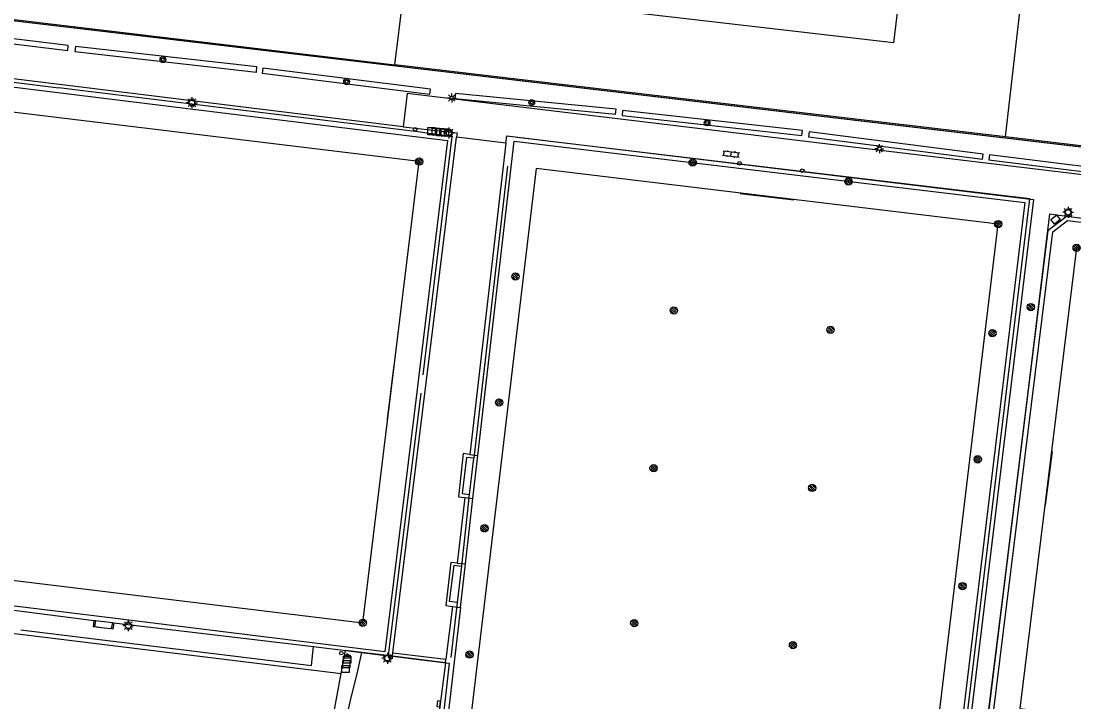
# Model space of a CAD drawing. Extents: x 132994 to 136000, y 393499 to 395512.
# Drawn here: x 134032.8 to 134177.8, y 394800.7 to 394894.4 of the extents above; entities that cross this region are included whole.
import ezdxf

# ---------------------------------------------------------------- set-up
doc = ezdxf.new("R2010")
doc.units = 0
for name, color, linetype in [('bs-afsc-ballenvanger', 7, 'Continuous'), ('bs-afsc-belijning', 7, 'Continuous'), ('bs-afsc-doel', 7, 'Continuous'), ('bs-afsc-hekwerk laag', 7, 'Continuous'), ('bs-afsc-poort', 7, 'Continuous'), ('bs-afsc-schoonlooprooster', 7, 'Continuous'), ('bs-symb-cornervlag', 7, 'Continuous'), ('bs-symb-hydrant', 7, 'Continuous'), ('bs-symb-sproeier', 7, 'Continuous'), ('bs-symb-veldverlichting', 7, 'Continuous'), ('gg-afsc-hekwerk', 7, 'Continuous'), ('gg-bbg-hoofdgebouw', 7, 'Continuous'), ('gg-bbg-overig bouwwerk', 7, 'Continuous'), ('gg-knt-verharding', 7, 'Continuous'), ('gt-grn-groengrens', 7, 'Continuous'), ('gt-symb-afsluitpaal', 7, 'Continuous'), ('gt-symb-afvalbak', 7, 'Continuous'), ('gt-symb-boom', 7, 'Continuous'), ('gt-symb-klinker verharding', 7, 'Continuous'), ('gt-symb-kolk', 7, 'Continuous'), ('gt-symb-lichtmast', 7, 'Continuous'), ('gt-symb-straatmeubilair', 7, 'Continuous'), ('gt-symb-verkeersbordpaal', 7, 'Continuous')]:
    doc.layers.add(name, color=color, linetype=linetype)

# ---------------------------------------------------------------- blocks, each defined once
blk = doc.blocks.new('bs0-VELDV')
at = {"layer": 'bs-symb-veldverlichting'}
for p, q in [((-0.38, 0), (-0.75, 0)), ((-0.53, 0.53), (-0.27, 0.27)), ((-0.35, 0.14), (-0.52, 0.22)), ((-0.22, 0.52), (-0.14, 0.35)), ((0, 0.75), (0, 0.38)), ((0.22, 0.52), (0.14, 0.35)), ((0.27, 0.27), (0.53, 0.53)), ((0.35, 0.14), (0.52, 0.22)), ((0.38, 0), (0.75, 0)), ((-0.27, -0.27), (-0.53, -0.53)), ((-0.35, -0.14), (-0.52, -0.22)), ((-0.14, -0.35), (-0.22, -0.52)), ((0, -0.38), (0, -0.75)), ((0.14, -0.35), (0.22, -0.52)), ((0.27, -0.27), (0.53, -0.53)), ((0.35, -0.14), (0.52, -0.22))]:
    blk.add_line(p, q, dxfattribs=at)
blk.add_circle((0, 0), 0.375, dxfattribs=at)
blk = doc.blocks.new('gt0-BOOM')
at = {"layer": 'gt-symb-boom'}
for radius in [0.4, 0.2]:
    blk.add_circle((0, 0), radius, dxfattribs=at)
blk = doc.blocks.new('gt0-LMAST')
at = {"layer": 'gt-symb-lichtmast'}
for p, q in [((-0.18, 0.17), (-0.45, 0.44)), ((0, 0.25), (0, 0.62)), ((0.17, 0.17), (0.44, 0.44)), ((-0.25, 0), (-0.63, 0)), ((-0.18, -0.18), (-0.45, -0.45)), ((0, -0.25), (0, -0.63)), ((0.44, -0.45), (0.17, -0.18)), ((0.25, 0), (0.62, 0))]:
    blk.add_line(p, q, dxfattribs=at)
blk.add_circle((0, 0), 0.25, dxfattribs=at)
blk = doc.blocks.new('gt0-VPAAL')
at = {"layer": 'gt-symb-verkeersbordpaal'}
blk.add_circle((0, 0), 0.25, dxfattribs=at)
blk = doc.blocks.new('bs0-CORNVLG')
at = {"layer": 'bs-symb-cornervlag'}
for p, q in [((-0.34, 0.2), (0.2, -0.34)), ((-0.21, 0.35), (0.34, -0.2)), ((0.03, 0.4), (0.4, 0.03)), ((-0.4, -0.03), (-0.03, -0.4))]:
    blk.add_line(p, q, dxfattribs=at)
blk.add_circle((0, 0), 0.5, dxfattribs=at)
blk = doc.blocks.new('DUMMY')
at = {"layer": 'gt-symb-straatmeubilair'}
blk.add_lwpolyline([(0.5, -0.5), (-0.5, -0.5), (-0.5, 0.5), (0.5, 0.5)], close=True, dxfattribs=at)
blk = doc.blocks.new('bs0-SPROEIER')
at = {"layer": 'bs-symb-sproeier'}
for p, q in [((-0.34, 0.2), (0.2, -0.34)), ((-0.21, 0.35), (0.34, -0.2)), ((0.03, 0.4), (0.4, 0.03)), ((-0.4, -0.03), (-0.03, -0.4))]:
    blk.add_line(p, q, dxfattribs=at)
blk.add_circle((0, 0), 0.5, dxfattribs=at)
blk = doc.blocks.new('gt0-ABAK')
at = {"layer": 'gt-symb-afvalbak'}
blk.add_lwpolyline([(0.38, -0.5), (-0.38, -0.5), (-0.38, -0.1), (0.38, -0.1)], close=True, dxfattribs=at)
blk.add_circle((0, 0), 0.1, dxfattribs=at)
blk = doc.blocks.new('gt0-KOLK')
at = {"layer": 'gt-symb-kolk'}
blk.add_lwpolyline([(0, 0), (0.37, 0), (0.37, 0.4), (-0.38, 0.4), (-0.38, 0), (0, 0)], dxfattribs=at)
blk = doc.blocks.new('gt0-APAAL')
at = {"layer": 'gt-symb-afsluitpaal'}
blk.add_circle((0, 0), 0.25, dxfattribs=at)
blk = doc.blocks.new('gt0-KL1')
at = {"layer": 'gt-symb-klinker verharding'}
for p, q in [((-1.15, 0.3), (1.15, 0.3)), ((-1, -0.3), (-1, 0.3)), ((-0.5, 0.3), (-0.5, 0.45)), ((0, -0.3), (0, 0.3)), ((0.5, 0.3), (0.5, 0.45)), ((1, -0.3), (1, 0.3)), ((-1.15, -0.3), (1.15, -0.3)), ((-0.5, -0.45), (-0.5, -0.3)), ((0.5, -0.45), (0.5, -0.3))]:
    blk.add_line(p, q, dxfattribs=at)
blk = doc.blocks.new('bs0-HYDRANT')
at = {"layer": 'bs-symb-hydrant'}
for p, q in [((-0.34, 0.2), (0.2, -0.34)), ((-0.21, 0.35), (0.34, -0.2)), ((0.03, 0.4), (0.4, 0.03)), ((-0.4, -0.03), (-0.03, -0.4))]:
    blk.add_line(p, q, dxfattribs=at)
blk.add_circle((0, 0), 0.5, dxfattribs=at)

msp = doc.modelspace()

# ---------------------------------------------------------------- linework, layer by layer
at = {"layer": 'bs-afsc-ballenvanger'}
for p, q in [((133984.83, 394891.74), (134038.02, 394885.25)), ((134087.81, 394879.12), (134040.61, 394884.9)), ((134168.18, 394816.57), (134172.01, 394847.47))]:
    msp.add_line(p, q, dxfattribs=at)
for points in [[(133949.63, 394931.39), (133946.56, 394904.6), (134208.79, 394873.56), (134216.54, 394939.62), (134216.95, 394942.96), (134273.31, 394936.2)], [(134088.2, 394845.72), (134092.2, 394878.55), (134088.92, 394878.94)], [(134082.99, 394807.08), (134083.43, 394807.06), (134087.91, 394843.21)], [(134032.77, 394810.62), (134072.8, 394805.69), (134073.07, 394808.32), (134078.28, 394807.68)]]:
    msp.add_lwpolyline(points, dxfattribs=at)
at = {"layer": 'bs-afsc-belijning'}
for points in [[(134079.88, 394811.57), (134087.63, 394875.08), (133988.43, 394887.13), (133980.67, 394823.66), (134079.88, 394811.57)], [(134155.44, 394767.17), (134167.37, 394866.48), (134103.77, 394874.11), (134091.91, 394774.82), (134155.44, 394767.17)], [(134277.41, 394851.05), (134178.17, 394863.21), (134170.36, 394799.76), (134269.56, 394787.55), (134277.41, 394851.05)]]:
    msp.add_lwpolyline(points, dxfattribs=at)
at = {"layer": 'bs-afsc-doel'}
for p, q in [((134139.21, 394869.75), (134131.84, 394870.64)), ((134083.29, 394839.62), (134084.21, 394847.03)), ((134174.79, 394835.14), (134173.85, 394827.78))]:
    msp.add_line(p, q, dxfattribs=at)
at = {"layer": 'bs-afsc-hekwerk laag'}
for p, q in [((134099.78, 394874.47), (134095.15, 394834.25)), ((134176.14, 394867.08), (134176.78, 394867.56)), ((134176.78, 394867.56), (134178.62, 394867.33)), ((134174.21, 394865.61), (134175.01, 394866.22)), ((134172.01, 394847.47), (134174.21, 394865.61)), ((134094.54, 394829.23), (134093.45, 394819.37)), ((134165.96, 394798.53), (134168.18, 394816.57)), ((134092.85, 394814.36), (134091.98, 394806.78)), ((134031.82, 394813.32), (134042.89, 394811.91)), ((134045.4, 394811.6), (134045.58, 394811.58)), ((134045.58, 394811.58), (134073.07, 394808.32)), ((134077.5, 394807.77), (134078.28, 394807.68)), ((134079.68, 394807.49), (134079.13, 394804.97)), ((134083.43, 394807.06), (134083.95, 394806.99)), ((134083.95, 394806.99), (134087.59, 394806.5)), ((134091.79, 394806.01), (134087.89, 394771.42)), ((134078.15, 394800.85), (134077.54, 394798.26))]:
    msp.add_line(p, q, dxfattribs=at)
msp.add_lwpolyline([(134162.18, 394791.19), (134171.72, 394869.94), (134101.15, 394878.39)], dxfattribs=at)
at = {"layer": 'bs-afsc-poort'}
for p, q in [((134040.61, 394884.9), (134038.02, 394885.25)), ((134088.92, 394878.94), (134087.81, 394879.12)), ((134175.01, 394866.22), (134176.14, 394867.08)), ((134087.59, 394806.5), (134091.79, 394806.01)), ((134079.13, 394804.97), (134078.15, 394800.85))]:
    msp.add_line(p, q, dxfattribs=at)
msp.add_lwpolyline([(134078.28, 394807.68), (134079.68, 394807.49), (134082.99, 394807.08)], dxfattribs=at)
at = {"layer": 'bs-afsc-schoonlooprooster'}
msp.add_lwpolyline([(134174.63, 394867.11), (134175.39, 394867.72), (134175.89, 394867.09), (134175.12, 394866.48), (134174.63, 394867.11)], dxfattribs=at)
at = {"layer": 'gg-afsc-hekwerk'}
for p, q in [((134084.31, 394888.42), (134092.64, 394957.76)), ((134168.36, 394878.49), (134174.43, 394930.93)), ((134001.45, 394898.26), (134084.31, 394888.42)), ((134168.36, 394878.49), (134084.31, 394888.42)), ((134208.02, 394873.82), (134168.36, 394878.49))]:
    msp.add_line(p, q, dxfattribs=at)
msp.add_lwpolyline([(133949.63, 394931.39), (133946.56, 394904.6), (134208.25, 394873.62)], dxfattribs=at)
at = {"layer": 'gg-bbg-hoofdgebouw'}
msp.add_lwpolyline([(134133.57, 394935.03), (134167.68, 394931.01), (134165.27, 394910.13), (134155.33, 394911.29), (134152.97, 394891.45), (134102.16, 394897.38)], dxfattribs=at)
at = {"layer": 'gg-bbg-overig bouwwerk'}
for p, q in [((134093.54, 394829.36), (134094.54, 394829.25)), ((134043.13, 394811.88), (134043.13, 394811.9)), ((134045.24, 394810.73), (134044.25, 394810.85)), ((134045.4, 394811.6), (134045.24, 394810.73))]:
    msp.add_line(p, q, dxfattribs=at)
for points in [[(134095.15, 394834.24), (134094.14, 394834.35), (134093.54, 394829.36)], [(134094.54, 394829.25), (134094.58, 394829.24), (134095.17, 394834.23), (134095.15, 394834.24)], [(134093.49, 394819.37), (134092.87, 394814.38), (134091.83, 394814.51), (134092.44, 394819.5), (134093.49, 394819.37)], [(134044.25, 394810.85), (134042.96, 394811.02), (134043.13, 394811.88)], [(134043.13, 394811.9), (134045.01, 394811.65), (134045.4, 394811.6)]]:
    msp.add_lwpolyline(points, dxfattribs=at)
at = {"layer": 'gg-knt-verharding'}
for p, q in [((134084.01, 394807.45), (134092.79, 394878.43)), ((134099.57, 394877.61), (134092.79, 394878.43)), ((134099.57, 394877.61), (134094.62, 394834.75)), ((134176.78, 394867.56), (134279.76, 394854.88)), ((134174.21, 394865.61), (134165.96, 394798.53)), ((134094.62, 394834.75), (134095.73, 394834.62)), ((134095.04, 394828.69), (134095.73, 394834.62)), ((134093.93, 394828.82), (134092.88, 394819.8)), ((134093.93, 394828.82), (134095.04, 394828.69)), ((134094, 394819.67), (134095.04, 394828.69)), ((134092.88, 394819.8), (134094, 394819.67)), ((134093.31, 394813.69), (134094, 394819.67)), ((134092.21, 394813.82), (134091.33, 394806.57)), ((134092.21, 394813.82), (134093.31, 394813.69)), ((134042.89, 394811.91), (134043.13, 394811.88)), ((134043.13, 394811.88), (134045.01, 394811.65)), ((134045.01, 394811.65), (134045.58, 394811.58)), ((134076.9, 394804.61), (134077.5, 394807.77)), ((134083.95, 394806.99), (134077.5, 394807.77)), ((134083.95, 394806.99), (134084.01, 394807.45)), ((134091.27, 394806.07), (134083.95, 394806.99)), ((134084.01, 394807.45), (134091.33, 394806.57)), ((134091.27, 394806.07), (134091.33, 394806.57)), ((134074.88, 394793.82), (134076.9, 394804.61))]:
    msp.add_line(p, q, dxfattribs=at)
for points in [[(134085.44, 394879.89), (133984.35, 394892.3), (133975.51, 394819.69)], [(133976.72, 394820.58), (133980.86, 394854.19), (133985.34, 394891.09), (134091.54, 394878.01), (134087.56, 394845.27), (134087.34, 394843.33), (134082.93, 394807.59), (134042.83, 394812.54), (134015.68, 394815.83), (134012.88, 394816.24), (133976.72, 394820.58)], [(134179.55, 394871.24), (134179.77, 394873.15), (134085.98, 394884.44), (134085.44, 394879.89)], [(134085.44, 394879.89), (134092.85, 394879.05), (134092.79, 394878.43)], [(134095.73, 394834.62), (134100.73, 394877.88), (134171.05, 394869.43), (134158.22, 394763.43)], [(134099.57, 394877.61), (134099.7, 394878.62), (134172.22, 394869.86), (134161.32, 394779.76), (134163.75, 394779.48)], [(134174.21, 394865.61), (134174.5, 394867.87), (134176.78, 394867.56)], [(134209.06, 394791.41), (134168.23, 394796.48), (134166.62, 394798.54), (134174.87, 394865.43), (134176.92, 394866.99), (134279.5, 394854.33), (134281.11, 394852.35), (134272.84, 394785.41), (134270.93, 394783.9), (134229.94, 394788.86)], [(134094.62, 394834.75), (134093.71, 394834.89), (134093.06, 394828.94), (134093.93, 394828.82)], [(134092.88, 394819.8), (134092, 394819.89), (134091.33, 394813.96), (134092.21, 394813.82)], [(133975.81, 394817.42), (133975.75, 394816.98), (134076.9, 394804.61)], [(134093.31, 394813.69), (134088.41, 394771.32), (134089.31, 394771.22), (134088.89, 394767.76), (134087.42, 394767.92)], [(134044.25, 394810.85), (134042.8, 394811.03), (134042.89, 394811.91)], [(134045.58, 394811.58), (134045.48, 394810.7), (134045.24, 394810.73)], [(134091.27, 394806.07), (134090.52, 394800.39), (134088.84, 394785.74), (134087.18, 394771.41), (134086.79, 394767.99)]]:
    msp.add_lwpolyline(points, dxfattribs=at)
at = {"layer": 'gt-grn-groengrens'}
for points in [[(134015.2, 394894.03), (134015.11, 394893.33), (134039.24, 394890.37), (134039.32, 394891.07), (134015.2, 394894.03)], [(134040.3, 394890.95), (134040.22, 394890.25), (134065.22, 394887.42), (134065.3, 394888.11), (134040.3, 394890.95)], [(134066.09, 394887.94), (134066, 394887.25), (134089.12, 394884.35), (134089.21, 394885.04), (134066.09, 394887.94)], [(134092.63, 394884.47), (134092.56, 394883.77), (134114.68, 394881.6), (134114.75, 394882.3), (134092.63, 394884.47)], [(134115.65, 394882.11), (134115.58, 394881.42), (134140.34, 394878.66), (134140.42, 394879.35), (134115.65, 394882.11)], [(134141.36, 394879.16), (134141.27, 394878.47), (134165.19, 394875.41), (134165.28, 394876.1), (134141.36, 394879.16)], [(134166.18, 394876.01), (134166.1, 394875.31), (134189.62, 394872.4), (134189.71, 394873.09), (134166.18, 394876.01)]]:
    msp.add_lwpolyline(points, dxfattribs=at)

# ---------------------------------------------------------------- block references
at = {"layer": 'bs-symb-cornervlag'}
for p in [(134087.63, 394875.08), (134167.37, 394866.48), (134178.17, 394863.21), (134079.88, 394811.57)]:
    msp.add_blockref('bs0-CORNVLG', p, dxfattribs=at)
at = {"layer": 'bs-symb-hydrant'}
msp.add_blockref('bs0-HYDRANT', (134171.86, 394855.05), dxfattribs=at)
at = {"layer": 'bs-symb-sproeier'}
for p in [(134125.3, 394874.94), (134146.74, 394872.35), (134100.89, 394859.26), (134122.7, 394854.58), (134144.28, 394851.92), (134166.57, 394851.45), (134098.64, 394841.91), (134164.55, 394834.08), (134119.92, 394832.85), (134141.75, 394830.14), (134096.63, 394824.58), (134162.45, 394816.63), (134117.26, 394811.53), (134139.11, 394808.5), (134094.57, 394807.19)]:
    msp.add_blockref('bs0-SPROEIER', p, dxfattribs=at)
at = {"layer": 'bs-symb-veldverlichting'}
for p in [(134056.35, 394883.19), (134091.73, 394879.03), (134177, 394868.1), (134047.59, 394811.18), (134083.26, 394806.69)]:
    msp.add_blockref('bs0-VELDV', p, dxfattribs=at)
at = {"layer": 'gt-symb-afsluitpaal'}
for p in [(134131.74, 394874.84), (134140.39, 394873.84), (134083.68, 394806.84)]:
    msp.add_blockref('gt0-APAAL', p, dxfattribs=at)
at = {"layer": 'gt-symb-afvalbak'}
msp.add_blockref('gt0-ABAK', (134077.76, 394807.21), dxfattribs=at)
at = {"layer": 'gt-symb-boom'}
for p in [(134052.36, 394889.12), (134077.65, 394886.09), (134103.14, 394883.21), (134127.28, 394880.4)]:
    msp.add_blockref('gt0-BOOM', p, dxfattribs=at)
at = {"layer": 'gt-symb-klinker verharding', "rotation": -6.549091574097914}
msp.add_blockref('gt0-KL1', (134130.6, 394876.12), dxfattribs=at)
at = {"layer": 'gt-symb-kolk', "rotation": 83.45090842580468}
msp.add_blockref('gt0-KOLK', (134090.52, 394800.39), dxfattribs=at)
at = {"layer": 'gt-symb-lichtmast'}
for p in [(134092.12, 394883.84), (134151.02, 394876.86)]:
    msp.add_blockref('gt0-LMAST', p, dxfattribs=at)
at = {"layer": 'gt-symb-straatmeubilair'}
for p in [(134089.33, 394879.26), (134089.95, 394879.2), (134090.58, 394879.12), (134091.19, 394879.09), (134077.61, 394805.87), (134077.73, 394806.49), (134077.5, 394805.21)]:
    msp.add_blockref('DUMMY', p, dxfattribs=at)
at = {"layer": 'gt-symb-verkeersbordpaal'}
for p in [(134087.09, 394879.52), (134076.92, 394807.39)]:
    msp.add_blockref('gt0-VPAAL', p, dxfattribs=at)

doc.saveas('drawing.dxf')
